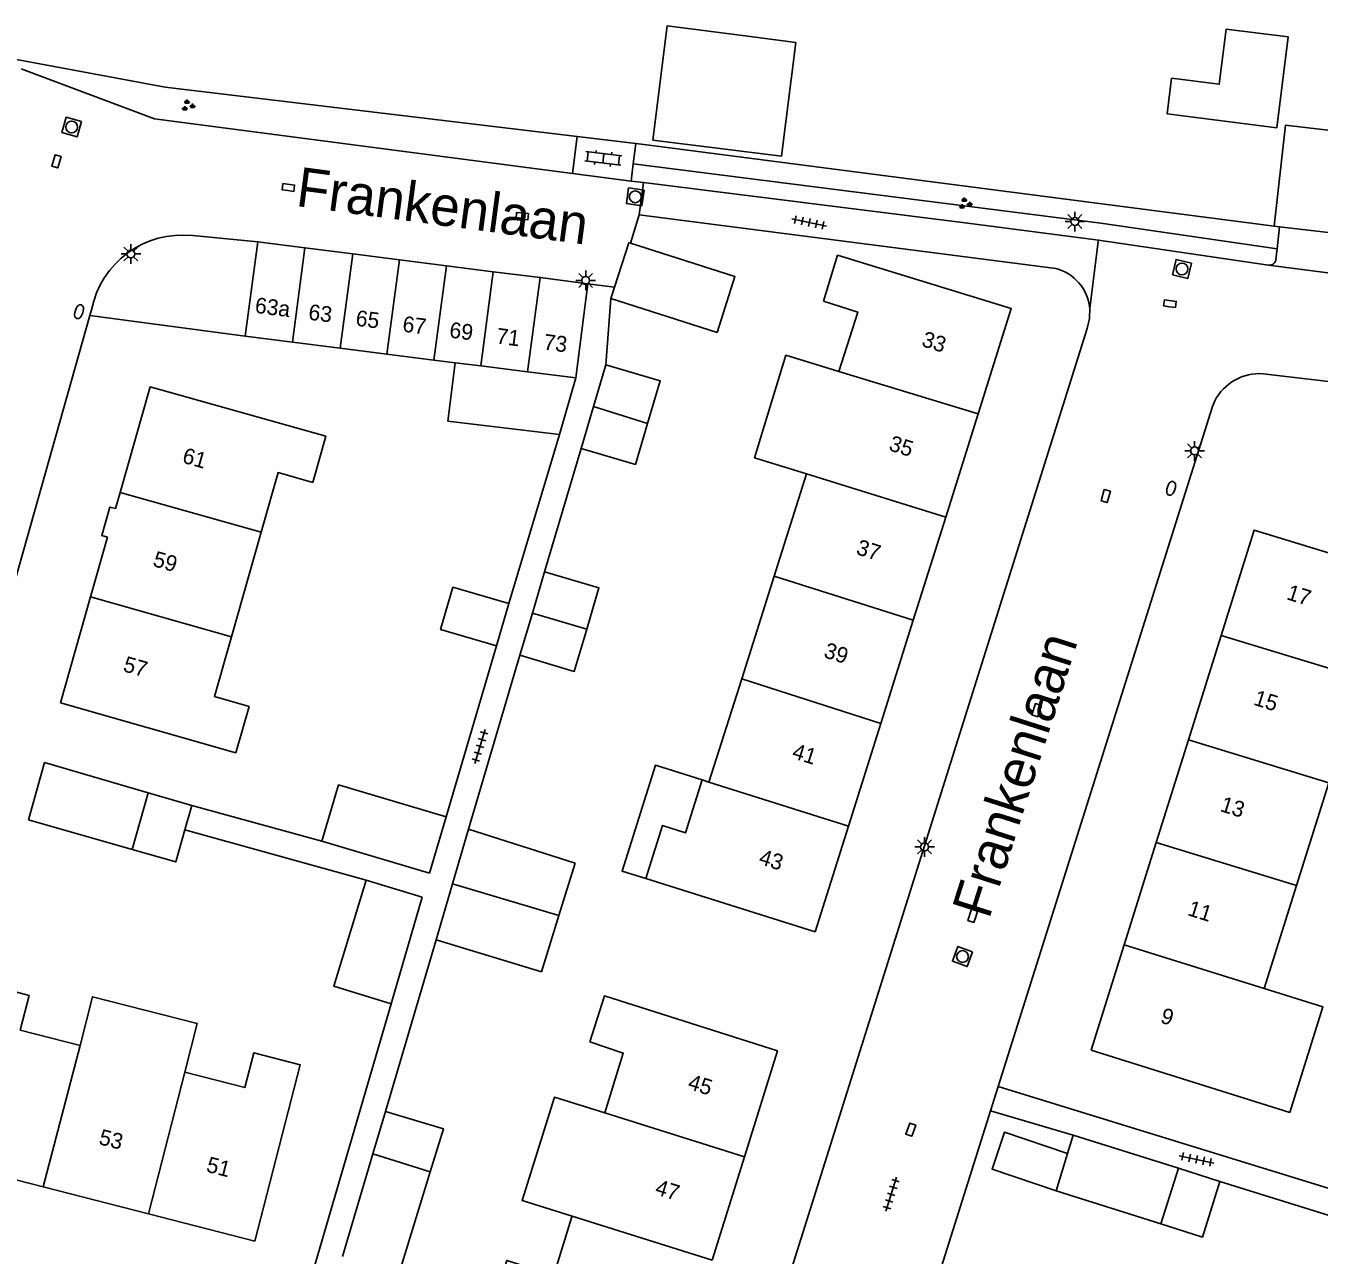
# Model space of a CAD drawing. Extents: x 131000 to 133013, y 393000 to 396501.
# Drawn here: x 131778.9 to 131861, y 396363.4 to 396441.5 of the extents above; entities that cross this region are included whole.
import ezdxf

# ---------------------------------------------------------------- set-up
doc = ezdxf.new("R2010")
doc.units = 0
for name, color, linetype in [('gg-afsc-erfafscheiding', 7, 'Continuous'), ('gg-afsc-hekwerk', 7, 'Continuous'), ('gg-anno-huisnummerreeks BGT', 7, 'Continuous'), ('gg-anno-openbare ruimte label', 7, 'Continuous'), ('gg-bbg-bijgebouw', 7, 'Continuous'), ('gg-bbg-gedigitaliseerde bebouwing', 7, 'Continuous'), ('gg-bbg-gedigitaliseerde bijgebouw', 7, 'Continuous'), ('gg-bbg-hoofdgebouw', 7, 'Continuous'), ('gg-bbg-luifel en loopbrug', 7, 'Continuous'), ('gg-bbg-tussenscheiding', 7, 'Continuous'), ('gg-knt-verharding', 7, 'Continuous'), ('gg-knt-verharding nz', 7, 'Continuous'), ('gt-grn-groengrens', 7, 'Continuous'), ('gt-grn-vlakafsluiter', 7, 'Continuous'), ('gt-grn-weggrens', 7, 'Continuous'), ('gt-symb-brandkraan', 7, 'Continuous'), ('gt-symb-groenvak', 7, 'Continuous'), ('gt-symb-klinker verharding', 7, 'Continuous'), ('gt-symb-kolk', 7, 'Continuous'), ('gt-symb-lichtmast', 7, 'Continuous'), ('gt-symb-rioolschacht', 7, 'Continuous'), ('gt-symb-tegel verharding', 7, 'Continuous')]:
    doc.layers.add(name, color=color, linetype=linetype)

# ---------------------------------------------------------------- blocks, each defined once
blk = doc.blocks.new('gt0-KOLK')
at = {"layer": 'gt-symb-kolk'}
blk.add_lwpolyline([(0, 0), (0.375, 0), (0.375, 0.4), (-0.375, 0.4), (-0.375, 0), (0, 0)], dxfattribs=at)
blk = doc.blocks.new('gt0-RS')
at = {"layer": 'gt-symb-rioolschacht'}
blk.add_lwpolyline([(-0.5, -0.5), (0.5, -0.5), (0.5, 0.5), (-0.5, 0.5)], close=True, dxfattribs=at)
blk.add_circle((0, 0), 0.375, dxfattribs=at)
blk = doc.blocks.new('gt0-KL1')
at = {"layer": 'gt-symb-klinker verharding'}
for p, q in [((-1.15, 0.3), (1.15, 0.3)), ((-1, -0.3), (-1, 0.3)), ((-0.5, 0.3), (-0.5, 0.45)), ((0, -0.3), (0, 0.3)), ((0.5, 0.3), (0.5, 0.45)), ((1, -0.3), (1, 0.3)), ((-1.15, -0.3), (1.15, -0.3)), ((-0.5, -0.45), (-0.5, -0.3)), ((0.5, -0.45), (0.5, -0.3))]:
    blk.add_line(p, q, dxfattribs=at)
blk = doc.blocks.new('gt0-GRVAK')
at = {"layer": 'gt-symb-groenvak'}
for p, q in [((-0.11, 0.189), (-0.228, 0.24)), ((-0.182, 0.153), (0.088, 0.153)), ((-0.091, 0.211), (-0.156, 0.322)), ((-0.047, 0.214), (-0.047, 0.393)), ((-0.004, 0.211), (0.061, 0.322)), ((0.015, 0.189), (0.133, 0.24)), ((0.262, -0.052), (0.197, 0.059)), ((0.305, -0.049), (0.305, 0.13)), ((0.349, -0.052), (0.414, 0.059)), ((-0.245, -0.228), (-0.363, -0.177)), ((-0.318, -0.264), (-0.047, -0.264)), ((-0.226, -0.206), (-0.291, -0.095)), ((-0.183, -0.203), (-0.183, -0.024)), ((-0.139, -0.206), (-0.074, -0.095)), ((-0.12, -0.228), (-0.002, -0.177)), ((0.243, -0.074), (0.125, -0.023)), ((0.17, -0.11), (0.441, -0.11)), ((0.368, -0.074), (0.486, -0.023))]:
    blk.add_line(p, q, dxfattribs=at)
blk = doc.blocks.new('gt0-TEG1')
at = {"layer": 'gt-symb-tegel verharding'}
for p, q in [((-1.125, 0), (1.125, 0)), ((-0.9, -0.25), (-0.9, 0.25)), ((-0.45, -0.25), (-0.45, 0.25)), ((0, -0.25), (0, 0.25)), ((0.45, -0.25), (0.45, 0.25)), ((0.9, -0.25), (0.9, 0.25))]:
    blk.add_line(p, q, dxfattribs=at)
blk = doc.blocks.new('gt0-LMAST')
at = {"layer": 'gt-symb-lichtmast'}
for p, q in [((-0.182, 0.173), (-0.447, 0.438)), ((-0.005, 0.246), (-0.005, 0.621)), ((0.172, 0.173), (0.437, 0.438)), ((-0.255, -0.004), (-0.63, -0.004)), ((-0.182, -0.181), (-0.447, -0.446)), ((-0.005, -0.254), (-0.005, -0.629)), ((0.437, -0.446), (0.172, -0.181)), ((0.245, -0.004), (0.62, -0.004))]:
    blk.add_line(p, q, dxfattribs=at)
blk.add_circle((-0.005, -0.004), 0.25, dxfattribs=at)
blk = doc.blocks.new('gt0-BR')
at = {"layer": 'gt-symb-brandkraan'}
for centre, radius, start, end in [((-0.244, 0), 0.206, 107.56694, 252.43307), ((0.599, -2.664), 3, 106.89205, 107.56694), ((0, -0.691), 0.938, 73.10799, 106.89205), ((-0.599, -2.664), 3, 72.43309, 73.10799), ((0.244, 0), 0.206, 287.56695, 72.43309), ((0.599, 2.664), 3, 252.43307, 253.10797), ((0, 0.691), 0.938, 253.10797, 286.89206), ((-0.599, 2.664), 3, 286.89206, 287.56695)]:
    blk.add_arc(centre, radius, start, end, dxfattribs=at)

msp = doc.modelspace()

# ---------------------------------------------------------------- linework, layer by layer
at = {"layer": 'gg-afsc-erfafscheiding'}
for p, q in [((131769.817, 396440.888), (131787.744, 396437.563)), ((131815.73, 396419.944), (131816.05, 396424.15)), ((131809.576, 396404.784), (131812.78, 396415.52)), ((131811.833, 396406.805), (131814.162, 396414.639)), ((131808.789, 396402.101), (131805.593, 396391.257)), ((131807.005, 396390.464), (131810.266, 396401.505)), ((131797.701, 396389.711), (131789.439, 396391.967)), ((131789.004, 396390.426), (131800.513, 396387.242)), ((131801.737, 396372.543), (131804.954, 396383.445)), ((131854.707, 396368.106), (131866.901, 396364.294))]:
    msp.add_line(p, q, dxfattribs=at)
at = {"layer": 'gg-afsc-hekwerk'}
for p, q in [((131787.744, 396437.563), (131813.913, 396434.423)), ((131813.913, 396434.423), (131817.636, 396433.977)), ((131817.636, 396433.977), (131818.307, 396433.896)), ((131818.307, 396433.896), (131858.14, 396428.74))]:
    msp.add_line(p, q, dxfattribs=at)
at = {"layer": 'gg-bbg-bijgebouw'}
for p, q in [((131851.353, 396435.874), (131858.308, 396434.99)), ((131858.14, 396428.74), (131858.477, 396428.7)), ((131858.477, 396428.7), (131867.83, 396427.6)), ((131792.84, 396421.76), (131793.64, 396427.75)), ((131793.64, 396427.75), (131796.626, 396427.371)), ((131796.626, 396427.371), (131799.662, 396426.985)), ((131799.662, 396426.985), (131802.627, 396426.608)), ((131802.627, 396426.608), (131805.604, 396426.23)), ((131805.604, 396426.23), (131808.579, 396425.852)), ((131808.579, 396425.852), (131811.556, 396425.474)), ((131811.556, 396425.474), (131814.58, 396425.09)), ((131814.58, 396425.09), (131813.82, 396419.12)), ((131816.05, 396424.15), (131816.281, 396424.874)), ((131795.836, 396421.38), (131792.84, 396421.76)), ((131798.862, 396420.997), (131795.836, 396421.38)), ((131801.828, 396420.62), (131798.862, 396420.997)), ((131804.804, 396420.243), (131801.828, 396420.62)), ((131806.17, 396420.07), (131804.804, 396420.243)), ((131814.947, 396417.296), (131815.73, 396419.944)), ((131813.82, 396419.12), (131812.78, 396415.52)), ((131814.162, 396414.639), (131814.947, 396417.296)), ((131811.058, 396404.184), (131811.833, 396406.805)), ((131809.576, 396404.784), (131808.789, 396402.101)), ((131810.266, 396401.505), (131811.058, 396404.184)), ((131779.073, 396391.064), (131780.087, 396394.69)), ((131805.593, 396391.257), (131804.535, 396387.686)), ((131805.991, 396386.994), (131807.005, 396390.464)), ((131807.005, 396390.464), (131813.781, 396388.315)), ((131812.748, 396384.986), (131813.781, 396388.315)), ((131804.954, 396383.445), (131805.991, 396386.994)), ((131804.066, 396386.154), (131802.089, 396379.386)), ((131812.748, 396384.986), (131811.643, 396381.422)), ((131811.643, 396381.422), (131804.954, 396383.445)), ((131800.941, 396369.858), (131801.737, 396372.543)), ((131845.035, 396369.887), (131845.395, 396371.056)), ((131845.395, 396371.056), (131852.065, 396368.943)), ((131799.009, 396363.34), (131800.941, 396369.858)), ((131844.307, 396367.519), (131845.035, 396369.887)), ((131852.065, 396368.943), (131854.707, 396368.106))]:
    msp.add_line(p, q, dxfattribs=at)
for points in [[(131818.702, 396434.202), (131819.613, 396441.453), (131824.394, 396440.852), (131827.779, 396440.406), (131826.87, 396433.175), (131818.702, 396434.202)], [(131868.56, 396434.01), (131858.87, 396435.16), (131858.14, 396428.74)], [(131817.288, 396427.656), (131823.92, 396425.55), (131822.79, 396422), (131816.05, 396424.15)], [(131816.281, 396424.874), (131817.18, 396427.69), (131817.288, 396427.656)], [(131812.78, 396415.52), (131805.7, 396416.37), (131806.17, 396420.07)]]:
    msp.add_lwpolyline(points, dxfattribs=at)
at = {"layer": 'gg-bbg-gedigitaliseerde bebouwing'}
for p, q in [((131828.467, 396413.028), (131826.407, 396406.518)), ((131791.955, 396402.669), (131793.847, 396409.321)), ((131826.407, 396406.518), (131824.347, 396400.009)), ((131824.347, 396400.009), (131822.272, 396393.453)), ((131821.832, 396393.591), (131822.272, 396393.453)), ((131861.618, 396393.413), (131859.563, 396386.89)), ((131829.02, 396383.95), (131818.264, 396387.333)), ((131859.563, 396386.89), (131857.508, 396380.362)), ((131813.554, 396365.802), (131813.586, 396365.905))]:
    msp.add_line(p, q, dxfattribs=at)
for points in [[(131829.54, 396423.97), (131831.712, 396423.283), (131830.522, 396419.524)], [(131830.522, 396419.524), (131827.15, 396420.55), (131825.166, 396414.032), (131828.467, 396413.028)], [(131793.847, 396409.321), (131794.924, 396413.105), (131797.12, 396412.48)], [(131781.1, 396398.49), (131792.237, 396395.32), (131793.073, 396398.257), (131790.877, 396398.882), (131791.955, 396402.669)], [(131818.264, 396387.333), (131819.32, 396390.691), (131820.776, 396390.233), (131821.832, 396393.591)], [(131776.17, 396380.7), (131779.112, 396379.922), (131778.548, 396377.72), (131782.354, 396376.745)], [(131846.53, 396376.44), (131859.136, 396372.492), (131861.235, 396379.195), (131857.508, 396380.362)], [(131789.001, 396375.043), (131789.791, 396378.128), (131783.143, 396379.829), (131782.354, 396376.745)], [(131789.001, 396375.043), (131792.807, 396374.069), (131793.371, 396376.271), (131796.318, 396375.517), (131793.45, 396364.32)], [(131814.714, 396376.978), (131816.834, 396376.257), (131815.655, 396372.456)], [(131815.655, 396372.456), (131812.455, 396373.453), (131810.412, 396366.893), (131813.586, 396365.905)]]:
    msp.add_lwpolyline(points, dxfattribs=at)
at = {"layer": 'gg-bbg-gedigitaliseerde bijgebouw'}
for p, q in [((131786.674, 396392.772), (131780.087, 396394.69)), ((131789.439, 396391.967), (131786.674, 396392.772)), ((131789.004, 396390.426), (131789.439, 396391.967)), ((131779.073, 396391.064), (131785.659, 396389.179)), ((131804.535, 396387.686), (131797.701, 396389.711)), ((131804.066, 396386.154), (131800.513, 396387.242)), ((131804.579, 396368.721), (131802.646, 396362.43)), ((131844.307, 396367.519), (131850.954, 396365.413))]:
    msp.add_line(p, q, dxfattribs=at)
for points in [[(131851.353, 396435.874), (131851.64, 396438.132), (131854.66, 396437.748), (131855.106, 396441.253), (131859.04, 396440.753), (131858.308, 396434.99)], [(131815.73, 396419.944), (131819.174, 396418.926), (131818.372, 396416.212)], [(131818.372, 396416.212), (131817.606, 396413.621), (131814.162, 396414.639)], [(131811.833, 396406.805), (131815.289, 396405.783), (131814.513, 396403.157)], [(131808.789, 396402.101), (131805.229, 396403.145), (131806.016, 396405.828), (131809.576, 396404.784)], [(131810.266, 396401.505), (131813.722, 396400.483), (131814.513, 396403.157)], [(131797.701, 396389.711), (131798.759, 396393.282), (131805.593, 396391.257)], [(131785.659, 396389.179), (131788.428, 396388.387), (131789.004, 396390.426)], [(131800.513, 396387.242), (131798.449, 396380.5), (131802.089, 396379.386)], [(131801.737, 396372.543), (131805.418, 396371.452), (131804.579, 396368.721)], [(131850.954, 396365.413), (131853.589, 396364.578), (131854.707, 396368.106)]]:
    msp.add_lwpolyline(points, dxfattribs=at)
at = {"layer": 'gg-bbg-hoofdgebouw'}
for p, q in [((131839.361, 396416.834), (131837.3, 396410.28)), ((131784.596, 396410.811), (131784.889, 396411.843)), ((131837.3, 396410.28), (131835.238, 396403.724)), ((131783.006, 396405.205), (131784.082, 396408.999)), ((131781.1, 396398.49), (131783.006, 396405.205)), ((131835.238, 396403.724), (131833.181, 396397.181)), ((131852.699, 396396.135), (131854.778, 396402.77)), ((131833.181, 396397.181), (131831.129, 396390.656)), ((131850.658, 396389.618), (131852.699, 396396.135)), ((131831.129, 396390.656), (131829.02, 396383.95)), ((131848.625, 396383.129), (131850.658, 396389.618)), ((131846.53, 396376.44), (131848.625, 396383.129)), ((131824.524, 396369.672), (131822.481, 396363.113)), ((131786.695, 396366.049), (131780.001, 396367.762)), ((131793.45, 396364.32), (131786.695, 396366.049))]:
    msp.add_line(p, q, dxfattribs=at)
for points in [[(131829.54, 396423.97), (131830.43, 396426.89), (131841.46, 396423.51), (131839.361, 396416.834)], [(131784.889, 396411.843), (131786.79, 396418.54), (131797.94, 396415.41), (131797.12, 396412.48)], [(131784.596, 396410.811), (131784.249, 396410.911), (131783.724, 396409.104), (131784.082, 396408.999)], [(131867.97, 396406.06), (131856.87, 396409.45), (131854.778, 396402.77)], [(131780.001, 396367.762), (131773.21, 396369.5), (131776.17, 396380.7)], [(131814.714, 396376.978), (131815.636, 396379.885), (131826.62, 396376.4), (131824.524, 396369.672)], [(131813.554, 396365.802), (131812.417, 396362.162), (131809.432, 396363.094), (131807.348, 396356.477), (131812.097, 396354.977), (131813.265, 396358.671), (131813.31, 396358.657)]]:
    msp.add_lwpolyline(points, dxfattribs=at)
at = {"layer": 'gg-bbg-luifel en loopbrug'}
for points in [[(131818.264, 396387.333), (131816.756, 396387.807), (131818.868, 396394.524), (131821.832, 396393.591)], [(131844.307, 396367.519), (131840.238, 396368.88), (131841.023, 396371.229), (131845.035, 396369.887)]]:
    msp.add_lwpolyline(points, dxfattribs=at)
at = {"layer": 'gg-bbg-tussenscheiding'}
for p, q in [((131796.626, 396427.371), (131795.836, 396421.38)), ((131798.862, 396420.997), (131799.662, 396426.985)), ((131802.627, 396426.608), (131801.828, 396420.62)), ((131804.804, 396420.243), (131805.604, 396426.23)), ((131807.78, 396419.869), (131808.579, 396425.852)), ((131810.758, 396419.5), (131811.556, 396425.474)), ((131807.78, 396419.869), (131806.17, 396420.07)), ((131810.758, 396419.5), (131807.78, 396419.869)), ((131810.758, 396419.5), (131813.82, 396419.12)), ((131830.522, 396419.524), (131839.361, 396416.834)), ((131818.372, 396416.212), (131814.947, 396417.296)), ((131837.3, 396410.28), (131828.467, 396413.028)), ((131793.847, 396409.321), (131784.889, 396411.843)), ((131835.238, 396403.724), (131826.407, 396406.518)), ((131791.955, 396402.669), (131783.006, 396405.205)), ((131814.513, 396403.157), (131811.058, 396404.184)), ((131865.929, 396399.364), (131854.778, 396402.77)), ((131833.181, 396397.181), (131824.347, 396400.009)), ((131861.618, 396393.413), (131852.699, 396396.135)), ((131786.674, 396392.772), (131785.659, 396389.179)), ((131822.272, 396393.453), (131831.129, 396390.656)), ((131859.563, 396386.89), (131850.658, 396389.618)), ((131805.991, 396386.994), (131812.748, 396384.986)), ((131857.508, 396380.362), (131848.625, 396383.129)), ((131782.354, 396376.745), (131780.001, 396367.762)), ((131786.695, 396366.049), (131789.001, 396375.043)), ((131815.655, 396372.456), (131824.524, 396369.672)), ((131800.941, 396369.858), (131804.579, 396368.721)), ((131852.065, 396368.943), (131850.954, 396365.413)), ((131813.586, 396365.905), (131822.481, 396363.113))]:
    msp.add_line(p, q, dxfattribs=at)
at = {"layer": 'gg-knt-verharding'}
for p, q in [((131813.608, 396432.087), (131813.913, 396434.423)), ((131817.468, 396432.691), (131817.636, 396433.977)), ((131817.326, 396431.601), (131813.608, 396432.087)), ((131817.326, 396431.601), (131817.468, 396432.691)), ((131818.104, 396431.502), (131817.326, 396431.601)), ((131817.84, 396429.47), (131817.288, 396427.656)), ((131844.28, 396426.06), (131817.84, 396429.47)), ((131793.64, 396427.75), (131789.51, 396428.14)), ((131858.477, 396428.7), (131858.33, 396427.295)), ((131857.788, 396426.263), (131846.996, 396427.843)), ((131858.33, 396427.295), (131858.262, 396426.648)), ((131782.98, 396423.077), (131767.74, 396369.26)), ((131783.08, 396423.43), (131782.98, 396423.077)), ((131782.98, 396423.077), (131792.84, 396421.76)), ((131857.445, 396419.374), (131869.24, 396417.97)), ((131854.24, 396417.3), (131840.63, 396374.135)), ((131802.089, 396379.386), (131796.019, 396358.552)), ((131862.732, 396367.33), (131840.63, 396374.135)), ((131840.141, 396372.583), (131833.15, 396350.41)), ((131845.395, 396371.056), (131840.141, 396372.583))]:
    msp.add_line(p, q, dxfattribs=at)
for points in [[(131813.608, 396432.087), (131787.08, 396435.55), (131778.61, 396438.72)], [(131846.996, 396427.843), (131838.525, 396428.957), (131818.104, 396431.502)], [(131824.59, 396353.27), (131846.27, 396422.25), (131846.426, 396422.883), (131846.437, 396423.534)]]:
    msp.add_lwpolyline(points, dxfattribs=at)
for centre, radius, start, end in [((131788.857, 396422.287), 5.889, 83.63511, 168.81074), ((131857.836, 396426.689), 0.428, 263.60342, 354.56609), ((131843.552, 396423.255), 2.898, 5.53116, 75.45815), ((131857.224, 396416.171), 3.211, 86.0527, 152.43016)]:
    msp.add_arc(centre, radius, start, end, dxfattribs=at)
at = {"layer": 'gg-knt-verharding nz'}
for p, q in [((131846.984, 396427.749), (131846.437, 396423.534)), ((131857.788, 396426.263), (131867.448, 396424.997)), ((131854.378, 396417.657), (131854.24, 396417.3)), ((131840.63, 396374.135), (131840.141, 396372.583))]:
    msp.add_line(p, q, dxfattribs=at)
at = {"layer": 'gt-grn-groengrens'}
msp.add_lwpolyline([(131817.468, 396432.691), (131847.155, 396428.932), (131858.33, 396427.295)], dxfattribs=at)
at = {"layer": 'gt-grn-vlakafsluiter'}
for p, q in [((131846.996, 396427.843), (131846.984, 396427.749)), ((131816.281, 396424.874), (131814.58, 396425.09))]:
    msp.add_line(p, q, dxfattribs=at)
at = {"layer": 'gt-grn-weggrens'}
msp.add_line((131818.104, 396431.502), (131817.84, 396429.47), dxfattribs=at)

# ---------------------------------------------------------------- block references
at = {"layer": 'gt-symb-brandkraan'}
for p, rotation in [((131782.287, 396423.312), 71.81873102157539), ((131851.608, 396412.099), 72.59811208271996)]:
    msp.add_blockref('gt0-BR', p, dxfattribs=dict(at, rotation=rotation))
at = {"layer": 'gt-symb-groenvak'}
for p in [(131789.182, 396436.387), (131838.52, 396430.165)]:
    msp.add_blockref('gt0-GRVAK', p, dxfattribs=at)
at = {"layer": 'gt-symb-klinker verharding', "rotation": -6.719879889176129}
msp.add_blockref('gt0-KL1', (131815.561, 396433.041), dxfattribs=at)
at = {"layer": 'gt-symb-kolk'}
for p, rotation in [((131781.041, 396432.798), 73.86579540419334), ((131795.542, 396430.999), -7.352379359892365), ((131810.397, 396429.179), -5.682084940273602), ((131851.503, 396423.623), -7.935550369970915), ((131847.649, 396411.554), 74.6996755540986), ((131843.258, 396397.96), 71.87318748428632), ((131839.2, 396384.904), 72.05443695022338), ((131835.267, 396371.332), 70.67751762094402)]:
    msp.add_blockref('gt0-KOLK', p, dxfattribs=dict(at, rotation=rotation))
at = {"layer": 'gt-symb-lichtmast'}
for p in [(131845.503, 396429.039), (131785.579, 396426.98), (131814.45, 396425.301), (131853.102, 396414.481), (131835.962, 396389.345)]:
    msp.add_blockref('gt0-LMAST', p, dxfattribs=at)
at = {"layer": 'gt-symb-rioolschacht'}
for p, rotation in [((131781.818, 396435.034), 164.44827510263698), ((131817.59, 396430.604), 172.12907950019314), ((131852.296, 396426.027), 166.70041567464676), ((131838.367, 396382.386), 160.00710602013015)]:
    msp.add_blockref('gt0-RS', p, dxfattribs=dict(at, rotation=rotation))
at = {"layer": 'gt-symb-tegel verharding'}
for p, rotation in [((131828.637, 396428.973), -11.950647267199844), ((131807.731, 396395.723), -106.73216022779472), ((131853.226, 396369.512), -11.894562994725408), ((131833.84, 396367.299), 72.59811208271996)]:
    msp.add_blockref('gt0-TEG1', p, dxfattribs=dict(at, rotation=rotation))

# ---------------------------------------------------------------- texts
at = {"layer": 'gg-anno-huisnummerreeks BGT'}
for s, rotation, p in [('63a', 352.8, (131793.41, 396423.242)), ('63', 352.8, (131796.805, 396422.811)), ('65', 352.8, (131799.806, 396422.429)), ('67', 352.8, (131802.778, 396422.052)), ('69', 352.8, (131805.753, 396421.674)), ('71', 352.8, (131808.73, 396421.296)), ('73', 352.8, (131811.73, 396420.915)), ('33', 342.5, (131835.709, 396421.147)), ('35', 342.5, (131833.629, 396414.532)), ('61', 344.2, (131788.778, 396413.745)), ('37', 342.5, (131831.556, 396407.938)), ('59', 344.2, (131786.915, 396407.18)), ('17', 342.6, (131858.876, 396405.073)), ('39', 342.5, (131829.498, 396401.393)), ('57', 344.2, (131785.022, 396400.507)), ('15', 342.6, (131856.779, 396398.377)), ('41', 342.5, (131827.486, 396394.995)), ('13', 342.6, (131854.664, 396391.627)), ('43', 342.5, (131825.373, 396388.278)), ('11', 342.6, (131852.595, 396385.022)), ('9', 342.6, (131850.867, 396378.207)), ('45', 342.7, (131820.869, 396373.998)), ('53', 345.6, (131783.481, 396370.485)), ('51', 345.6, (131790.309, 396368.737)), ('47', 342.7, (131818.787, 396367.315))]:
    msp.add_text(s, height=1, rotation=rotation, dxfattribs=at).set_placement(p)
at = {"layer": 'gg-anno-openbare ruimte label'}
for rotation, p in [(352.4, (131795.994, 396430.028)), (72.3, (131840.048, 396384.701))]:
    msp.add_text('Frankenlaan', height=2.5, rotation=rotation, dxfattribs=at).set_placement(p)

doc.saveas('drawing.dxf')
